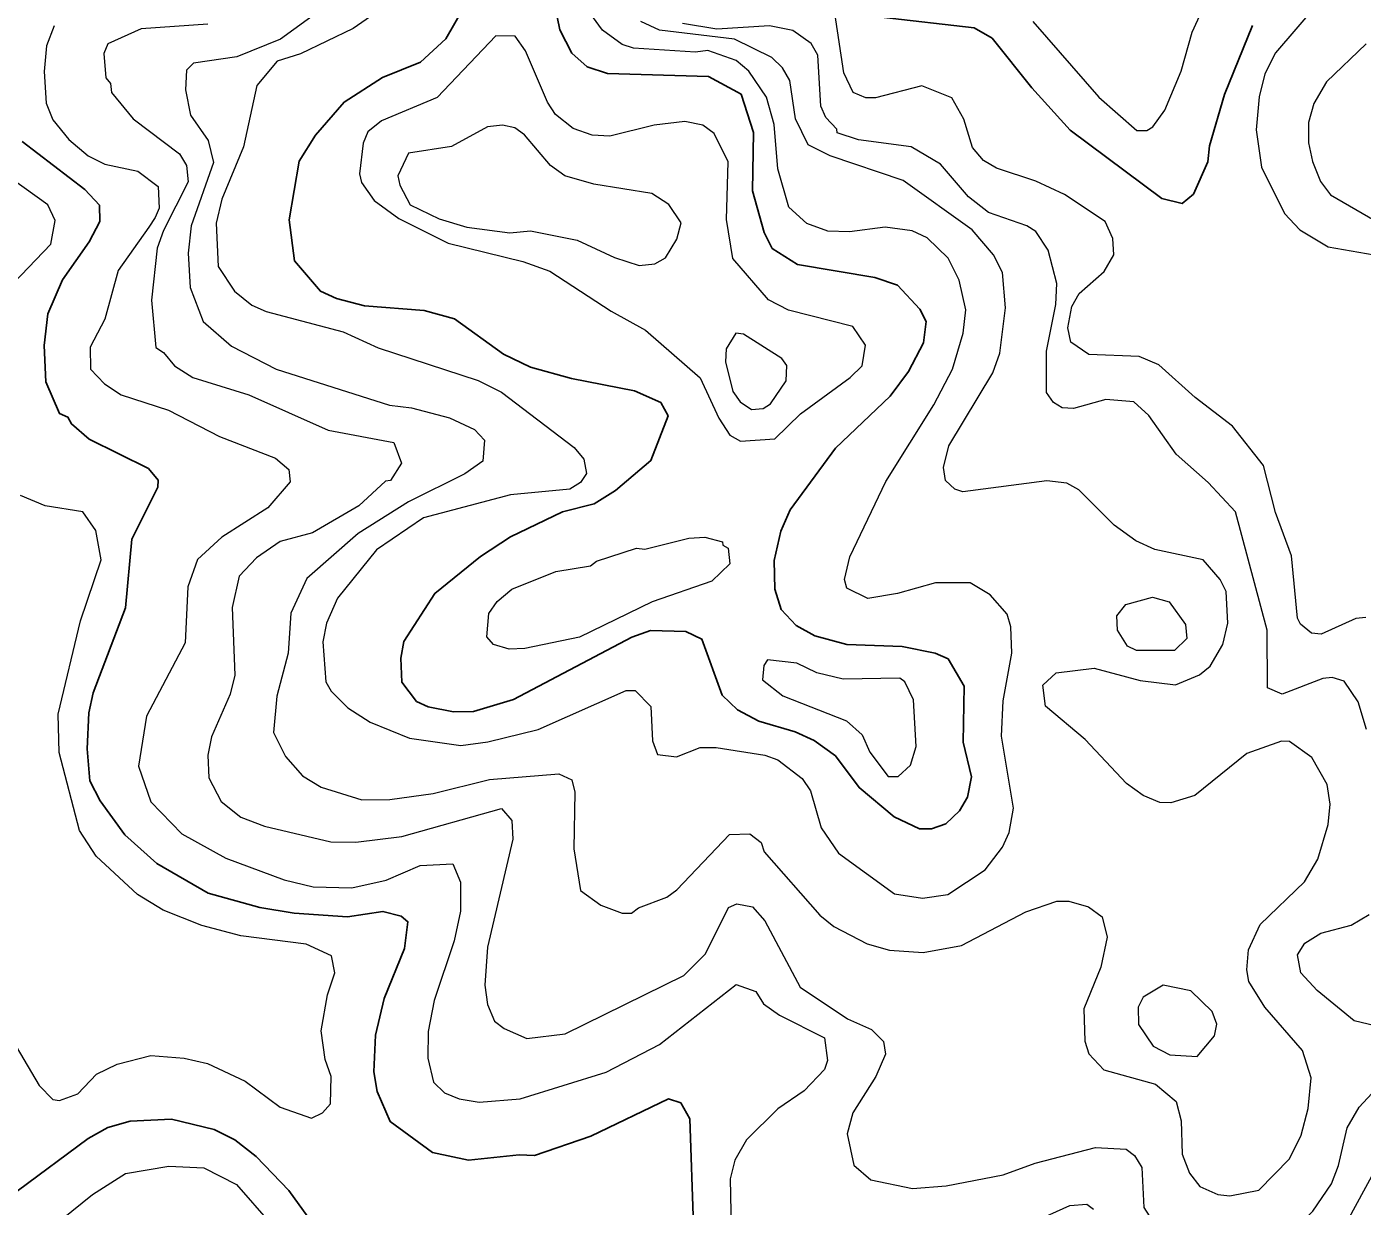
# Model space of a CAD drawing. Extents: x 673.3 to 698.5, y 6984.3 to 7012.3.
# Drawn here: x 682.88 to 684.042, y 7001.726 to 7002.753 of the extents above; entities that cross this region are included whole.
import ezdxf

# ---------------------------------------------------------------- set-up
doc = ezdxf.new("R2010")
doc.units = 0
doc.header["$LTSCALE"] = 0.032
doc.layers.add('1', color=7, linetype='Continuous', lineweight=25)
doc.layers.add('2', color=7, linetype='Continuous', lineweight=13)

msp = doc.modelspace()

# ---------------------------------------------------------------- linework, layer by layer
at = {"layer": '1'}
for points in [[(683.2588, 7002.7674), (683.2443, 7002.7422), (683.2223, 7002.7217), (683.1893, 7002.7084), (683.1559, 7002.687), (683.1311, 7002.6583), (683.1167, 7002.6357), (683.1082, 7002.5847), (683.1126, 7002.5489), (683.1353, 7002.5225), (683.1492, 7002.516), (683.1736, 7002.5098), (683.2254, 7002.5057), (683.2519, 7002.4985), (683.2944, 7002.4676), (683.3179, 7002.4563), (683.3538, 7002.4464), (683.4085, 7002.4357), (683.4314, 7002.4257), (683.4377, 7002.4142), (683.4227, 7002.3751), (683.3921, 7002.349), (683.3735, 7002.3376), (683.3459, 7002.3306), (683.3006, 7002.3088), (683.2745, 7002.2918), (683.2349, 7002.2596), (683.2077, 7002.2177), (683.2051, 7002.2031), (683.206, 7002.1822), (683.2189, 7002.1654), (683.229, 7002.1608), (683.2511, 7002.1565), (683.2683, 7002.1568), (683.3031, 7002.1673), (683.4062, 7002.2215), (683.4225, 7002.2272), (683.4531, 7002.2264), (683.4671, 7002.2198), (683.4848, 7002.1709), (683.4981, 7002.1584), (683.5166, 7002.1484), (683.5482, 7002.1392), (683.5648, 7002.1315), (683.5833, 7002.1183), (683.6039, 7002.0907), (683.6345, 7002.0651), (683.6565, 7002.0547), (683.6668, 7002.0547), (683.6795, 7002.059), (683.6914, 7002.0703), (683.6982, 7002.0824), (683.7018, 7002.0999), (683.6945, 7002.1302), (683.6954, 7002.1788), (683.6814, 7002.2027), (683.6702, 7002.2075), (683.6414, 7002.2134), (683.5932, 7002.2151), (683.5654, 7002.2227), (683.5493, 7002.2316), (683.5361, 7002.2455), (683.5307, 7002.2634), (683.5299, 7002.2883), (683.5358, 7002.3137), (683.544, 7002.3322), (683.5835, 7002.3858), (683.6311, 7002.4311), (683.647, 7002.4526), (683.6601, 7002.4777), (683.6623, 7002.4961), (683.6569, 7002.5069), (683.6374, 7002.5277), (683.6176, 7002.5343), (683.5502, 7002.5458), (683.5283, 7002.5597), (683.5213, 7002.5735), (683.5113, 7002.6097), (683.512, 7002.6605), (683.5014, 7002.6938), (683.473, 7002.7093), (683.385, 7002.7119), (683.3672, 7002.7176), (683.3541, 7002.7297), (683.3437, 7002.7499), (683.3362, 7002.7856)], [(683.6232, 7002.761), (683.7042, 7002.7517), (683.7196, 7002.7426), (683.7541, 7002.6994), (683.7876, 7002.6627), (683.8673, 7002.6031), (683.885, 7002.5988), (683.8948, 7002.6068), (683.9073, 7002.6351), (683.9087, 7002.6491), (683.9219, 7002.6937), (683.9463, 7002.7536)], [(683.4566, 7001.8024), (683.4487, 7001.8165), (683.438, 7001.8199), (683.3706, 7001.7875), (683.3214, 7001.7704), (683.3081, 7001.7712), (683.2642, 7001.7664), (683.2329, 7001.7732), (683.196, 7001.8), (683.1845, 7001.8261), (683.1816, 7001.8432), (683.1833, 7001.8751), (683.1907, 7001.9071), (683.2084, 7001.9506), (683.2114, 7001.9739), (683.2055, 7001.9789), (683.1896, 7001.9829), (683.1589, 7001.9781), (683.1123, 7001.9814), (683.0824, 7001.9864), (683.0376, 7001.9988), (682.993, 7002.0247), (682.9651, 7002.0495), (682.9436, 7002.079), (682.9345, 7002.0966), (682.9323, 7002.1242), (682.9338, 7002.1556), (682.9375, 7002.1731), (682.9657, 7002.2471), (682.9713, 7002.3067), (682.9938, 7002.352), (682.9941, 7002.3581), (682.9856, 7002.3683), (682.934, 7002.3938), (682.9186, 7002.407), (682.9156, 7002.413), (682.9081, 7002.4161), (682.8964, 7002.4437), (682.8948, 7002.4752), (682.8981, 7002.5028), (682.9109, 7002.5324), (682.934, 7002.5655), (682.9433, 7002.5832), (682.9429, 7002.5974), (682.9304, 7002.6109), (682.8757, 7002.6527)], [(682.7989, 7001.7175), (682.8527, 7001.7306), (682.8714, 7001.7396), (682.9333, 7001.7852), (682.9502, 7001.7948), (682.9697, 7001.8005), (683.0058, 7001.8021), (683.0427, 7001.7933), (683.0609, 7001.7842), (683.0794, 7001.7698), (683.1079, 7001.74), (683.1282, 7001.712)], [(683.4599, 7001.7096), (683.4566, 7001.8024)]]:
    msp.add_lwpolyline(points, dxfattribs=at)
at = {"layer": '2'}
for points in [[(684.0998, 7002.8273), (684.0401, 7002.7958), (684.0015, 7002.7712), (683.9661, 7002.73), (683.957, 7002.7116), (683.9519, 7002.6917), (683.9493, 7002.6628), (683.954, 7002.6305), (683.974, 7002.5902), (683.9875, 7002.5759), (684.0121, 7002.5612), (684.0721, 7002.5506)], [(683.1932, 7002.8092), (683.1006, 7002.7418), (683.0625, 7002.7264), (683.0249, 7002.7209), (683.0186, 7002.7149), (683.0178, 7002.6977), (683.0223, 7002.6756), (683.0375, 7002.6535), (683.0422, 7002.6344), (683.0227, 7002.5793), (683.0202, 7002.5556), (683.0218, 7002.5256), (683.0332, 7002.4961), (683.0579, 7002.4746), (683.0967, 7002.4546), (683.1954, 7002.4232), (683.2146, 7002.4209), (683.2477, 7002.4123), (683.2692, 7002.4023), (683.278, 7002.3929), (683.2765, 7002.3746), (683.2609, 7002.3635), (683.2119, 7002.3393), (683.1682, 7002.3117), (683.1235, 7002.2725), (683.1095, 7002.2425), (683.1073, 7002.2075), (683.0972, 7002.1703), (683.0943, 7002.1385), (683.1048, 7002.1178), (683.1198, 7002.1008), (683.136, 7002.0909), (683.1714, 7002.0799), (683.1957, 7002.0802), (683.2333, 7002.0855), (683.2824, 7002.0977), (683.3427, 7002.1025), (683.3541, 7002.0973), (683.3566, 7002.0865), (683.3558, 7002.0374), (683.3615, 7002.0011), (683.3791, 7001.9883), (683.3978, 7001.9813), (683.406, 7001.9813), (683.412, 7001.9861), (683.4366, 7001.9953), (683.4453, 7002.0016), (683.4912, 7002.0497), (683.5088, 7002.0504), (683.5187, 7002.0428), (683.5214, 7002.0346), (683.5698, 7001.9797), (683.5819, 7001.9698), (683.6109, 7001.9547), (683.6303, 7001.9493), (683.6596, 7001.9471), (683.6929, 7001.9531), (683.7489, 7001.9825), (683.7759, 7001.9918), (683.7863, 7001.9917), (683.8034, 7001.987), (683.8154, 7001.9781), (683.8198, 7001.9604), (683.8142, 7001.9343), (683.7996, 7001.8982), (683.8002, 7001.8699), (683.8038, 7001.859), (683.8169, 7001.8452), (683.8617, 7001.8325), (683.8799, 7001.8176), (683.8842, 7001.8007), (683.8849, 7001.7716), (683.8914, 7001.7552), (683.9004, 7001.7436), (683.916, 7001.7366)], [(683.2248, 7002.7936), (683.1637, 7002.751), (683.118, 7002.7291), (683.0975, 7002.7226), (683.0798, 7002.7015), (683.0684, 7002.648), (683.0495, 7002.6026), (683.0446, 7002.5816), (683.0464, 7002.5439), (683.0604, 7002.5225), (683.0756, 7002.5103), (683.0879, 7002.5049), (683.1551, 7002.4871), (683.1856, 7002.4731), (683.2724, 7002.4447), (683.2927, 7002.4346), (683.3561, 7002.3864), (683.3644, 7002.3764), (683.3669, 7002.3639), (683.3615, 7002.356), (683.3522, 7002.3502), (683.3006, 7002.3454), (683.2248, 7002.3253), (683.1841, 7002.2974), (683.15, 7002.2555), (683.1405, 7002.2338), (683.1374, 7002.2175), (683.1399, 7002.1827), (683.1447, 7002.1745), (683.159, 7002.16), (683.1785, 7002.1476), (683.2127, 7002.1335), (683.2574, 7002.1271), (683.2808, 7002.1303), (683.3247, 7002.1412), (683.4013, 7002.1751), (683.4091, 7002.1751), (683.4227, 7002.1613), (683.4241, 7002.1312), (683.4286, 7002.1195), (683.445, 7002.1173), (683.4656, 7002.1254), (683.4797, 7002.1255), (683.5218, 7002.1189), (683.5332, 7002.1148), (683.5545, 7002.0985), (683.5617, 7002.0877), (683.571, 7002.0557), (683.586, 7002.0337), (683.6348, 7001.9982), (683.6592, 7001.9943), (683.6811, 7001.9976), (683.7137, 7002.0192), (683.7287, 7002.0389), (683.7344, 7002.0516), (683.7384, 7002.0728), (683.7278, 7002.1355), (683.7293, 7002.166), (683.7368, 7002.2075), (683.736, 7002.2305), (683.7328, 7002.2414), (683.718, 7002.2583), (683.7007, 7002.2687), (683.6705, 7002.2688), (683.6374, 7002.2594), (683.6115, 7002.255), (683.5934, 7002.2641), (683.5912, 7002.2718), (683.596, 7002.2914), (683.6273, 7002.357), (683.6689, 7002.4237), (683.6851, 7002.4546), (683.6944, 7002.486), (683.6968, 7002.5064), (683.6911, 7002.5321), (683.6814, 7002.5513), (683.6631, 7002.569), (683.6501, 7002.5749), (683.6266, 7002.5782), (683.5957, 7002.5742), (683.5766, 7002.5748), (683.5586, 7002.5815), (683.5428, 7002.5955), (683.5331, 7002.6289), (683.5301, 7002.6675)], [(683.7551, 7002.7571), (683.8125, 7002.6914), (683.8455, 7002.6622), (683.8543, 7002.6623), (683.8594, 7002.6654), (683.8699, 7002.68), (683.8841, 7002.714), (683.8938, 7002.7479), (683.9036, 7002.7694)], [(683.3808, 7002.7495), (683.372, 7002.7615)], [(683.8963, 7002.43), (683.8646, 7002.4585), (683.8476, 7002.4658), (683.8039, 7002.4675), (683.7882, 7002.4782), (683.7856, 7002.4907), (683.7891, 7002.5093), (683.7955, 7002.5204), (683.8173, 7002.5396), (683.8255, 7002.5541), (683.8246, 7002.5682), (683.8181, 7002.5832), (683.7827, 7002.6066), (683.7578, 7002.6182), (683.7234, 7002.6295), (683.7121, 7002.6363), (683.7027, 7002.6474), (683.6951, 7002.6722), (683.6845, 7002.6907), (683.6585, 7002.7012), (683.6182, 7002.6907), (683.6097, 7002.6907), (683.5987, 7002.6955), (683.5907, 7002.7124), (683.5829, 7002.7645)], [(682.9036, 7002.7535), (682.8969, 7002.7361), (682.8948, 7002.7136), (682.8967, 7002.686), (682.9023, 7002.6716), (682.9163, 7002.6546), (682.9332, 7002.6403), (682.9476, 7002.633), (682.9765, 7002.6269), (682.9941, 7002.6137), (682.9949, 7002.5948), (682.9915, 7002.5865), (682.9859, 7002.5783), (682.9593, 7002.5405), (682.9478, 7002.4982), (682.9349, 7002.4738), (682.9353, 7002.4548), (682.9474, 7002.4418), (682.9618, 7002.4323), (683.003, 7002.419), (683.0473, 7002.3961), (683.0962, 7002.3773), (683.1079, 7002.3674), (683.1088, 7002.3566), (683.0894, 7002.3341), (683.0495, 7002.3086), (683.0284, 7002.289), (683.02, 7002.2654), (683.0175, 7002.2165), (682.9838, 7002.1529), (682.9771, 7002.1093), (682.9877, 7002.0783), (683.0147, 7002.0504), (683.053, 7002.0292), (683.1038, 7002.0105), (683.1289, 7002.0042), (683.1625, 7002.0033), (683.1924, 7002.01), (683.2221, 7002.0228), (683.2505, 7002.0243), (683.2572, 7002.0084)], [(683.0372, 7002.7548), (682.9794, 7002.7508), (682.9502, 7002.7376), (682.9469, 7002.7294), (682.9485, 7002.708), (682.9525, 7002.7033), (682.9536, 7002.6955), (682.9722, 7002.6725), (683.0126, 7002.6419), (683.0187, 7002.6318), (683.0201, 7002.6176), (682.9987, 7002.5753), (682.9933, 7002.5598), (682.9884, 7002.5148), (682.992, 7002.4736), (682.9988, 7002.4692), (683.0082, 7002.4576), (683.0243, 7002.4475), (683.0729, 7002.4322), (683.1421, 7002.4016), (683.199, 7002.3909), (683.2057, 7002.3729), (683.1962, 7002.3579), (683.192, 7002.3573), (683.1687, 7002.3359), (683.1283, 7002.3122), (683.1002, 7002.3046), (683.0796, 7002.2906), (683.0646, 7002.2745), (683.0585, 7002.2474), (683.0609, 7002.1884), (683.0568, 7002.1718), (683.0406, 7002.1347), (683.0373, 7002.1187), (683.0382, 7002.0991), (683.0489, 7002.0784), (683.0659, 7002.065), (683.0867, 7002.0571), (683.1443, 7002.0435), (683.1661, 7002.0432), (683.2061, 7002.0481), (683.2929, 7002.0723), (683.3019, 7002.0619), (683.3027, 7002.0458), (683.2807, 7001.9518), (683.2784, 7001.9188), (683.2807, 7001.9018), (683.2867, 7001.8875), (683.295, 7001.881), (683.3148, 7001.8722), (683.3481, 7001.8765), (683.4515, 7001.9271), (683.4703, 7001.946), (683.4903, 7001.9862), (683.4975, 7001.9894), (683.5111, 7001.9869), (683.5218, 7001.9747), (683.5528, 7001.917), (683.5938, 7001.8895), (683.6147, 7001.8803), (683.6252, 7001.8697), (683.6268, 7001.8586), (683.6186, 7001.8394), (683.5986, 7001.8076)], [(683.5301, 7002.6675), (683.5234, 7002.6914), (683.5081, 7002.714), (683.4971, 7002.7232), (683.4723, 7002.732), (683.4615, 7002.7306), (683.4076, 7002.7338), (683.3978, 7002.7372), (683.3808, 7002.7495)], [(683.6423, 7002.6189), (683.5788, 7002.6402), (683.5595, 7002.6498), (683.5485, 7002.6725), (683.5436, 7002.7058), (683.5373, 7002.7167), (683.5279, 7002.7259), (683.4954, 7002.7417), (683.4304, 7002.7495), (683.414, 7002.7572)], [(683.6747, 7002.633), (683.6492, 7002.6481), (683.6033, 7002.6542), (683.5849, 7002.6603), (683.5845, 7002.6635), (683.5749, 7002.6735), (683.5707, 7002.6834), (683.5679, 7002.7279), (683.5623, 7002.738), (683.5462, 7002.7492), (683.526, 7002.7534), (683.4803, 7002.7504), (683.4504, 7002.7553)], [(684.0452, 7002.7377), (684.0106, 7002.7045), (683.9996, 7002.6859), (683.995, 7002.6692), (683.995, 7002.6517), (683.9984, 7002.6354), (684.0055, 7002.618), (684.014, 7002.6063)], [(684.0455, 7002.1413), (684.0382, 7002.1651), (684.0259, 7002.1831), (684.0156, 7002.1864), (684.0073, 7002.1856), (683.972, 7002.172), (683.9594, 7002.1775), (683.9591, 7002.2275), (683.9314, 7002.3305), (683.9076, 7002.3561), (683.8797, 7002.3808), (683.8559, 7002.4143), (683.8431, 7002.4263), (683.8186, 7002.4284), (683.7906, 7002.4203), (683.7806, 7002.4211), (683.773, 7002.4257), (683.767, 7002.4343), (683.767, 7002.4702), (683.7751, 7002.5109), (683.7759, 7002.5291), (683.7684, 7002.5582), (683.7578, 7002.5743), (683.75, 7002.5793), (683.7166, 7002.5911), (683.699, 7002.6047), (683.6747, 7002.633)], [(682.8683, 7002.5296), (682.9006, 7002.5635), (682.9044, 7002.5841), (682.8981, 7002.5975), (682.8662, 7002.6205)], [(683.916, 7001.7366), (683.9264, 7001.7354), (683.9516, 7001.7403), (683.9784, 7001.7677), (683.9887, 7001.7881), (683.9948, 7001.8114), (683.9973, 7001.8382), (683.9897, 7001.862), (683.9571, 7001.8996), (683.9431, 7001.922), (683.9413, 7001.9322), (683.9427, 7001.9494), (683.9528, 7001.9714), (683.9914, 7002.0085), (684.003, 7002.0283), (684.0121, 7002.0584), (684.0137, 7002.0763), (684.0113, 7002.0934), (683.9978, 7002.1168), (683.9785, 7002.1307), (683.9714, 7002.1311), (683.9413, 7002.1204), (683.8961, 7002.0837), (683.8753, 7002.0774), (683.8657, 7002.0777), (683.8511, 7002.0837), (683.8366, 7002.0941), (683.8007, 7002.1325), (683.7661, 7002.1615), (683.7637, 7002.1797), (683.7754, 7002.1905), (683.8085, 7002.1946), (683.8486, 7002.1838), (683.8793, 7002.18), (683.9, 7002.1886), (683.9095, 7002.1963), (683.9204, 7002.2152), (683.9249, 7002.2337), (683.9234, 7002.2611), (683.918, 7002.2718), (683.9034, 7002.2887), (683.8612, 7002.2979), (683.8446, 7002.3053), (683.8259, 7002.3189), (683.7952, 7002.3496), (683.7846, 7002.3556), (683.7672, 7002.3575), (683.6941, 7002.3478), (683.6872, 7002.3504), (683.679, 7002.3579), (683.6774, 7002.3692), (683.682, 7002.3879), (683.7202, 7002.4515), (683.7263, 7002.4686), (683.7312, 7002.508), (683.7286, 7002.5389), (683.7208, 7002.5541), (683.7024, 7002.576), (683.6423, 7002.6189)], [(684.014, 7002.6063), (684.0526, 7002.584), (684.117, 7002.5797), (684.1229, 7002.5728), (684.1237, 7002.5623), (684.1156, 7002.5354), (684.1165, 7002.5213), (684.1327, 7002.5077), (684.163, 7002.497), (684.17, 7002.4902), (684.1724, 7002.4689), (684.1636, 7002.449), (684.1563, 7002.4406), (684.1419, 7002.4135), (684.1294, 7002.3712), (684.1294, 7002.3568), (684.1335, 7002.3385), (684.1487, 7002.3074), (684.176, 7002.287), (684.2024, 7002.2794), (684.218, 7002.2778), (684.2587, 7002.2799), (684.3103, 7002.3029)], [(684.0448, 7002.2385), (684.036, 7002.2376), (684.0061, 7002.224), (683.9975, 7002.2249), (683.9879, 7002.2329), (683.9853, 7002.2381), (683.9803, 7002.2924), (683.9661, 7002.3299), (683.9557, 7002.3709), (683.9288, 7002.4051), (683.8963, 7002.43)], [(682.8704, 7001.8654), (682.8906, 7001.8314), (682.9024, 7001.8193), (682.9081, 7001.8185), (682.9242, 7001.8243), (682.9404, 7001.8412), (682.9583, 7001.8501), (682.9876, 7001.8574), (683.0167, 7001.8551), (683.037, 7001.8507), (683.0699, 7001.8352), (683.1003, 7001.8126), (683.1274, 7001.8031), (683.1371, 7001.8077), (683.1439, 7001.8154), (683.1446, 7001.8393), (683.1395, 7001.854), (683.1358, 7001.8791), (683.1413, 7001.9103), (683.1479, 7001.9294), (683.1448, 7001.9443), (683.1228, 7001.9544), (683.0661, 7001.9617), (683.0322, 7001.9705), (682.9984, 7001.9839), (682.976, 7001.9977), (682.9401, 7002.0311), (682.9255, 7002.0532), (682.9078, 7002.1211), (682.907, 7002.1545), (682.9266, 7002.2357), (682.9444, 7002.2887), (682.9398, 7002.3144), (682.9284, 7002.3304), (682.8958, 7002.3357), (682.8743, 7002.3447)], [(683.2572, 7002.0084), (683.2572, 7001.9832), (683.2516, 7001.9574), (683.2341, 7001.9055), (683.229, 7001.8783), (683.2287, 7001.8553), (683.2336, 7001.8342), (683.2432, 7001.8251), (683.2561, 7001.8198), (683.2733, 7001.8168), (683.3091, 7001.8198), (683.384, 7001.8431), (683.4304, 7001.8671), (683.4969, 7001.9192), (683.5141, 7001.9132), (683.5209, 7001.9026), (683.5346, 7001.8927), (683.5738, 7001.8728), (683.5764, 7001.8531), (683.5737, 7001.8453), (683.5562, 7001.8267), (683.5332, 7001.811), (683.5061, 7001.7841), (683.4959, 7001.7666), (683.4917, 7001.7503), (683.4926, 7001.707)], [(684.0651, 7001.8804), (684.0347, 7001.8878), (684.0026, 7001.9141), (683.9884, 7001.9296), (683.9853, 7001.9452), (683.9919, 7001.9554), (684.0056, 7001.9641), (684.0322, 7001.9709), (684.0477, 7001.9803)], [(683.5986, 7001.8076), (683.5936, 7001.7893), (683.5995, 7001.7621), (683.6142, 7001.7495), (683.6503, 7001.7419), (683.6798, 7001.7442), (683.7294, 7001.7538), (683.757, 7001.764), (683.8096, 7001.7776), (683.8364, 7001.776), (683.8435, 7001.7704), (683.8498, 7001.7601), (683.8517, 7001.7254), (683.8689, 7001.6986), (683.8894, 7001.6836), (683.9196, 7001.6785), (683.9595, 7001.6918), (683.9884, 7001.7119), (683.9988, 7001.7222), (684.0149, 7001.746), (684.0211, 7001.7617), (684.0286, 7001.7946), (684.0391, 7001.8126), (684.05, 7001.8246)], [(684.0287, 7001.713), (684.0611, 7001.773)], [(682.9009, 7001.7076), (682.9368, 7001.7365), (682.9657, 7001.7549), (683.0033, 7001.7614), (683.0337, 7001.7597), (683.0623, 7001.7453), (683.0921, 7001.7111)], [(683.755, 7001.7126), (683.7873, 7001.7271), (683.8022, 7001.7282), (683.8078, 7001.7237)]]:
    msp.add_lwpolyline(points, dxfattribs=at)
for points in [[(683.4942, 7002.5509), (683.4885, 7002.5849), (683.49, 7002.635), (683.4778, 7002.6596), (683.4679, 7002.667), (683.4524, 7002.6702), (683.4257, 7002.6669), (683.3871, 7002.6574), (683.3718, 7002.6581), (683.3551, 7002.6639), (683.3399, 7002.6763), (683.3329, 7002.687), (683.3136, 7002.7316), (683.3048, 7002.7443), (683.2878, 7002.7448), (683.2368, 7002.6909), (683.1885, 7002.6706), (683.1766, 7002.6611), (683.1725, 7002.6512), (683.1693, 7002.6245), (683.171, 7002.6172), (683.182, 7002.6014), (683.2036, 7002.5857), (683.2465, 7002.5642), (683.3115, 7002.5482), (683.3348, 7002.5398), (683.3881, 7002.5051), (683.4182, 7002.4886), (683.4656, 7002.447), (683.4818, 7002.412), (683.4914, 7002.3971), (683.5008, 7002.392), (683.5305, 7002.3941), (683.553, 7002.4157), (683.5963, 7002.4475), (683.6065, 7002.4577), (683.6096, 7002.4755), (683.5984, 7002.4917), (683.5425, 7002.506), (683.525, 7002.515)], [(683.4356, 7002.5514), (683.4454, 7002.5679), (683.4492, 7002.5819), (683.4385, 7002.5979), (683.4235, 7002.6076), (683.373, 7002.6157), (683.3478, 7002.6229), (683.3353, 7002.6319), (683.3127, 7002.6586), (683.3043, 7002.6645), (683.2938, 7002.667), (683.2805, 7002.6654), (683.2492, 7002.6484), (683.2118, 7002.6425), (683.2027, 7002.623), (683.2043, 7002.6147), (683.2133, 7002.5977), (683.2387, 7002.5855), (683.2626, 7002.5783), (683.3, 7002.5734), (683.318, 7002.575), (683.3586, 7002.5669), (683.391, 7002.5518), (683.4125, 7002.5449), (683.4263, 7002.5464)], [(683.5034, 7002.4852), (683.4967, 7002.486), (683.4883, 7002.4723), (683.4877, 7002.461), (683.4941, 7002.4353), (683.5004, 7002.4263), (683.5103, 7002.4195), (683.5204, 7002.4203), (683.5268, 7002.4244), (683.5406, 7002.4444), (683.5412, 7002.4578), (683.5367, 7002.4639)], [(683.4559, 7002.3077), (683.4697, 7002.3086), (683.485, 7002.3045), (683.4854, 7002.3014), (683.49, 7002.2988), (683.4916, 7002.2852), (683.4757, 7002.2701), (683.4239, 7002.2523), (683.3606, 7002.2216), (683.3131, 7002.2117), (683.2995, 7002.211), (683.2858, 7002.2151), (683.28, 7002.2218), (683.2817, 7002.242), (683.2889, 7002.2524), (683.3017, 7002.2632), (683.34, 7002.2787), (683.3701, 7002.2835), (683.3755, 7002.2875), (683.4104, 7002.2988), (683.4175, 7002.2981)], [(683.8289, 7002.2275), (683.8281, 7002.24), (683.836, 7002.2498), (683.8592, 7002.2564), (683.8737, 7002.2522), (683.888, 7002.2324), (683.8891, 7002.2202), (683.8783, 7002.21), (683.8453, 7002.21), (683.8374, 7002.2137)], [(683.5672, 7002.1905), (683.5497, 7002.1989), (683.5242, 7002.2017), (683.521, 7002.1969), (683.5199, 7002.1843), (683.5375, 7002.1704), (683.593, 7002.1487), (683.6065, 7002.1366), (683.6134, 7002.1214), (683.6293, 7002.1004), (683.638, 7002.1002), (683.6487, 7002.1101), (683.6537, 7002.1265), (683.6513, 7002.167), (683.6437, 7002.1826), (683.6393, 7002.1858), (683.5902, 7002.1849)], [(683.9132, 7001.8747), (683.9151, 7001.8849), (683.911, 7001.8958), (683.8925, 7001.9139), (683.8684, 7001.9186), (683.8511, 7001.9082), (683.8467, 7001.8996), (683.8471, 7001.8846), (683.8598, 7001.8658), (683.8744, 7001.858), (683.8981, 7001.8567)]]:
    msp.add_lwpolyline(points, close=True, dxfattribs=at)

doc.saveas('drawing.dxf')
